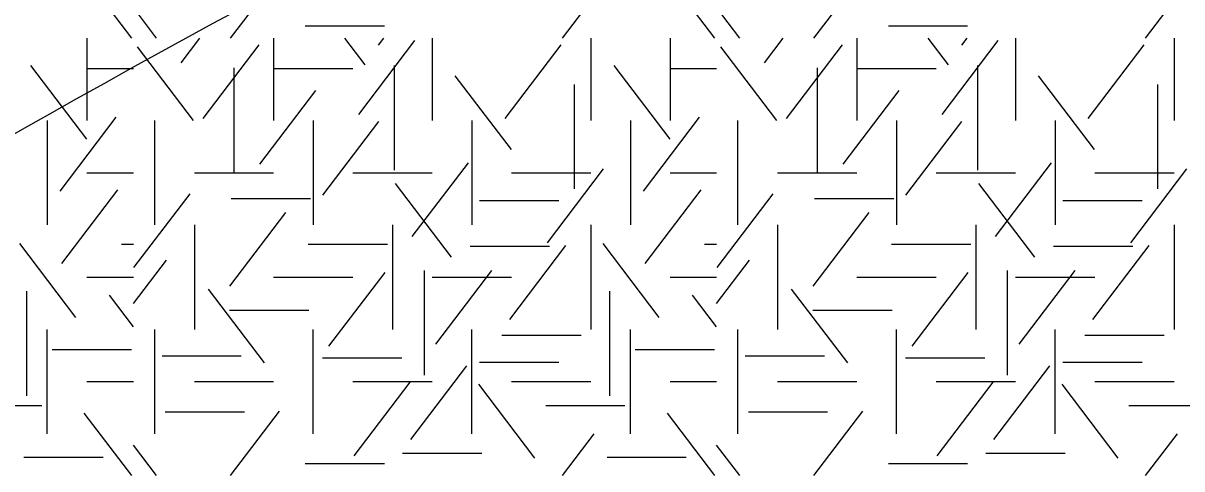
# Model space of a CAD drawing. Extents: x 419101 to 420177, y 4451541 to 4452254.
# Drawn here: x 419911.55 to 419931.17, y 4451581.23 to 4451588.77 of the extents above; entities that cross this region are included whole.
import ezdxf

# ---------------------------------------------------------------- set-up
doc = ezdxf.new("R2010")
doc.units = 0
doc.layers.add('3_HALİHAZIR', color=7, linetype='Continuous')
doc.layers.add('Level 41', color=7, linetype='Continuous')

msp = doc.modelspace()

# ---------------------------------------------------------------- linework, layer by layer
at = {"layer": '3_HALİHAZIR'}
for points in [[(419830.585, 4451569.182), (419835.774, 4451573.831), (419840.974, 4451578.331), (419857.814, 4451590.841), (419892.084, 4451597.601), (419927.345, 4451605.321), (419938.763, 4451608.51), (419942.048, 4451608.213)], [(419823.158, 4451549.789), (419823.164, 4451549.79), (419829.854, 4451552.83), (419838.324, 4451557.73), (419864.054, 4451568.471), (419874.464, 4451571.841), (419888.954, 4451576.141), (419895.924, 4451578.691), (419906.074, 4451583.863), (419936.516, 4451595.874), (419942.649, 4451595.582)]]:
    msp.add_spline(points, degree=3, dxfattribs=at)
at = {"layer": 'Level 41'}
for p, q in [((419913.385, 4451588.519), (419912.583, 4451589.575)), ((419915.061, 4451588.519), (419915.89, 4451589.61)), ((419923.264, 4451588.519), (419922.462, 4451589.575)), ((419924.94, 4451588.519), (419925.769, 4451589.61)), ((419920.681, 4451588.519), (419921.218, 4451589.225)), ((419930.56, 4451588.519), (419931.097, 4451589.225)), ((419913.808, 4451588.519), (419913.414, 4451589.037)), ((419923.687, 4451588.519), (419923.293, 4451589.037)), ((419916.323, 4451588.725), (419917.666, 4451588.725)), ((419926.202, 4451588.725), (419927.545, 4451588.725)), ((419912.626, 4451588.519), (419912.626, 4451587.121)), ((419912.626, 4451588.519), (419912.626, 4451587.121)), ((419914.224, 4451588.102), (419914.541, 4451588.519)), ((419914.595, 4451587.156), (419915.544, 4451588.406)), ((419915.79, 4451588.519), (419915.79, 4451587.121)), ((419917.339, 4451588.067), (419916.995, 4451588.519)), ((419917.232, 4451587.225), (419918.182, 4451588.475)), ((419917.565, 4451588.399), (419917.656, 4451588.519)), ((419918.476, 4451588.519), (419918.476, 4451587.121)), ((419919.709, 4451587.156), (419920.658, 4451588.406)), ((419921.162, 4451588.519), (419921.162, 4451587.121)), ((419922.505, 4451588.519), (419922.505, 4451587.121)), ((419922.505, 4451588.519), (419922.505, 4451587.121)), ((419924.103, 4451588.102), (419924.42, 4451588.519)), ((419924.474, 4451587.156), (419925.423, 4451588.406)), ((419925.669, 4451588.519), (419925.669, 4451587.121)), ((419927.218, 4451588.067), (419926.874, 4451588.519)), ((419927.111, 4451587.225), (419928.061, 4451588.475)), ((419927.444, 4451588.399), (419927.535, 4451588.519)), ((419928.355, 4451588.519), (419928.355, 4451587.121)), ((419929.588, 4451587.156), (419930.537, 4451588.406)), ((419931.041, 4451588.519), (419931.041, 4451587.121)), ((419914.435, 4451587.121), (419913.486, 4451588.371)), ((419924.314, 4451587.121), (419923.365, 4451588.371)), ((419912.627, 4451586.805), (419911.678, 4451588.054)), ((419912.626, 4451588.005), (419913.414, 4451588.005)), ((419915.115, 4451588.017), (419915.115, 4451586.25)), ((419915.79, 4451588.005), (419917.133, 4451588.005)), ((419917.832, 4451588.052), (419917.832, 4451586.285)), ((419922.506, 4451586.805), (419921.557, 4451588.054)), ((419922.505, 4451588.005), (419923.293, 4451588.005)), ((419924.994, 4451588.017), (419924.994, 4451586.25)), ((419925.669, 4451588.005), (419927.012, 4451588.005)), ((419927.711, 4451588.052), (419927.711, 4451586.285)), ((419919.816, 4451586.63), (419918.867, 4451587.879)), ((419929.695, 4451586.63), (419928.746, 4451587.879)), ((419915.555, 4451586.384), (419916.504, 4451587.634)), ((419920.88, 4451587.731), (419920.88, 4451585.964)), ((419925.434, 4451586.384), (419926.383, 4451587.634)), ((419930.759, 4451587.731), (419930.759, 4451585.964)), ((419911.955, 4451587.121), (419911.955, 4451585.354)), ((419911.955, 4451587.121), (419911.955, 4451585.354)), ((419912.175, 4451585.928), (419913.124, 4451587.178)), ((419913.776, 4451585.354), (419913.776, 4451587.121)), ((419916.462, 4451587.121), (419916.462, 4451585.354)), ((419916.621, 4451585.859), (419917.57, 4451587.109)), ((419919.148, 4451587.121), (419919.148, 4451585.354)), ((419921.834, 4451587.121), (419921.834, 4451585.354)), ((419921.834, 4451587.121), (419921.834, 4451585.354)), ((419922.054, 4451585.928), (419923.003, 4451587.178)), ((419923.655, 4451585.354), (419923.655, 4451587.121)), ((419926.341, 4451587.121), (419926.341, 4451585.354)), ((419926.5, 4451585.859), (419927.449, 4451587.109)), ((419929.027, 4451587.121), (419929.027, 4451585.354)), ((419912.626, 4451586.237), (419913.414, 4451586.237)), ((419914.447, 4451586.237), (419915.79, 4451586.237)), ((419917.133, 4451586.237), (419918.476, 4451586.237)), ((419918.138, 4451585.158), (419919.089, 4451586.407)), ((419919.819, 4451586.237), (419921.162, 4451586.237)), ((419920.429, 4451585.053), (419921.378, 4451586.303)), ((419922.505, 4451586.237), (419923.293, 4451586.237)), ((419924.326, 4451586.237), (419925.669, 4451586.237)), ((419927.012, 4451586.237), (419928.355, 4451586.237)), ((419928.017, 4451585.158), (419928.968, 4451586.407)), ((419929.698, 4451586.237), (419931.041, 4451586.237)), ((419930.308, 4451585.053), (419931.257, 4451586.303)), ((419918.804, 4451584.808), (419917.854, 4451586.057)), ((419928.683, 4451584.808), (419927.733, 4451586.057)), ((419912.201, 4451584.702), (419913.151, 4451585.951)), ((419913.424, 4451584.633), (419914.373, 4451585.882)), ((419922.08, 4451584.702), (419923.03, 4451585.951)), ((419923.303, 4451584.633), (419924.252, 4451585.882)), ((419915.071, 4451585.803), (419916.414, 4451585.803)), ((419919.279, 4451585.767), (419920.622, 4451585.767)), ((419924.95, 4451585.803), (419926.293, 4451585.803)), ((419929.158, 4451585.767), (419930.501, 4451585.767)), ((419915.049, 4451584.316), (419915.998, 4451585.566)), ((419924.928, 4451584.316), (419925.877, 4451585.566)), ((419914.447, 4451585.354), (419914.447, 4451583.587)), ((419917.805, 4451585.354), (419917.805, 4451583.587)), ((419921.162, 4451585.354), (419921.162, 4451583.587)), ((419924.326, 4451585.354), (419924.326, 4451583.587)), ((419927.684, 4451585.354), (419927.684, 4451583.587)), ((419931.041, 4451585.354), (419931.041, 4451583.587)), ((419912.44, 4451583.79), (419911.491, 4451585.039)), ((419913.21, 4451585.03), (419913.414, 4451585.03)), ((419916.377, 4451585.03), (419917.72, 4451585.03)), ((419919.119, 4451584.997), (419920.462, 4451584.997)), ((419919.789, 4451583.756), (419920.739, 4451585.006)), ((419922.319, 4451583.79), (419921.37, 4451585.039)), ((419923.089, 4451585.03), (419923.293, 4451585.03)), ((419926.256, 4451585.03), (419927.599, 4451585.03)), ((419928.998, 4451584.997), (419930.341, 4451584.997)), ((419929.668, 4451583.756), (419930.618, 4451585.006)), ((419913.414, 4451584.024), (419913.973, 4451584.76)), ((419923.293, 4451584.024), (419923.852, 4451584.76)), ((419912.626, 4451584.47), (419913.414, 4451584.47)), ((419915.79, 4451584.47), (419917.133, 4451584.47)), ((419916.726, 4451583.3), (419917.676, 4451584.55)), ((419918.337, 4451584.582), (419918.337, 4451582.814)), ((419918.476, 4451584.47), (419919.819, 4451584.47)), ((419918.537, 4451583.336), (419919.486, 4451584.585)), ((419922.505, 4451584.47), (419923.293, 4451584.47)), ((419925.669, 4451584.47), (419927.012, 4451584.47)), ((419926.605, 4451583.3), (419927.555, 4451584.55)), ((419928.216, 4451584.582), (419928.216, 4451582.814)), ((419928.355, 4451584.47), (419929.698, 4451584.47)), ((419928.416, 4451583.336), (419929.365, 4451584.585)), ((419915.634, 4451583.019), (419914.685, 4451584.269)), ((419925.513, 4451583.019), (419924.564, 4451584.269)), ((419911.601, 4451584.232), (419911.601, 4451582.464)), ((419913.414, 4451583.63), (419913.008, 4451584.164)), ((419921.48, 4451584.232), (419921.48, 4451582.464)), ((419923.293, 4451583.63), (419922.887, 4451584.164)), ((419915.044, 4451583.91), (419916.387, 4451583.91)), ((419924.923, 4451583.91), (419926.266, 4451583.91)), ((419911.955, 4451581.819), (419911.955, 4451583.587)), ((419913.776, 4451581.819), (419913.776, 4451583.587)), ((419916.462, 4451581.819), (419916.462, 4451583.587)), ((419919.148, 4451581.819), (419919.148, 4451583.587)), ((419919.653, 4451583.489), (419920.996, 4451583.489)), ((419921.834, 4451581.819), (419921.834, 4451583.587)), ((419923.655, 4451581.819), (419923.655, 4451583.587)), ((419926.341, 4451581.819), (419926.341, 4451583.587)), ((419929.027, 4451581.819), (419929.027, 4451583.587)), ((419929.532, 4451583.489), (419930.875, 4451583.489)), ((419912.037, 4451583.244), (419913.38, 4451583.244)), ((419913.899, 4451583.138), (419915.242, 4451583.138)), ((419916.616, 4451583.104), (419917.959, 4451583.104)), ((419921.916, 4451583.244), (419923.259, 4451583.244)), ((419923.778, 4451583.138), (419925.121, 4451583.138)), ((419926.495, 4451583.104), (419927.838, 4451583.104)), ((419918.112, 4451581.722), (419919.061, 4451582.972)), ((419919.279, 4451583.033), (419920.622, 4451583.033)), ((419927.991, 4451581.722), (419928.94, 4451582.972)), ((419929.158, 4451583.033), (419930.501, 4451583.033)), ((419912.626, 4451582.703), (419913.414, 4451582.703)), ((419914.447, 4451582.703), (419915.79, 4451582.703)), ((419917.133, 4451582.703), (419918.476, 4451582.703)), ((419919.819, 4451582.703), (419921.162, 4451582.703)), ((419922.505, 4451582.703), (419923.293, 4451582.703)), ((419924.326, 4451582.703), (419925.669, 4451582.703)), ((419927.012, 4451582.703), (419928.355, 4451582.703)), ((419929.698, 4451582.703), (419931.041, 4451582.703)), ((419917.152, 4451581.443), (419918.101, 4451582.692)), ((419920.215, 4451581.408), (419919.265, 4451582.657)), ((419927.031, 4451581.443), (419927.98, 4451582.692)), ((419930.094, 4451581.408), (419929.144, 4451582.657)), ((419910.519, 4451582.296), (419911.862, 4451582.296)), ((419913.385, 4451581.11), (419912.583, 4451582.166)), ((419913.953, 4451582.192), (419915.295, 4451582.192)), ((419915.061, 4451581.11), (419915.89, 4451582.201)), ((419920.398, 4451582.296), (419921.741, 4451582.296)), ((419923.264, 4451581.11), (419922.462, 4451582.166)), ((419923.832, 4451582.192), (419925.174, 4451582.192)), ((419924.94, 4451581.11), (419925.769, 4451582.201)), ((419930.277, 4451582.296), (419931.62, 4451582.296)), ((419920.681, 4451581.11), (419921.218, 4451581.816)), ((419930.56, 4451581.11), (419931.097, 4451581.816)), ((419913.808, 4451581.11), (419913.414, 4451581.628)), ((419923.687, 4451581.11), (419923.293, 4451581.628)), ((419911.558, 4451581.422), (419912.901, 4451581.422)), ((419917.975, 4451581.491), (419919.318, 4451581.491)), ((419921.437, 4451581.422), (419922.78, 4451581.422)), ((419927.854, 4451581.491), (419929.197, 4451581.491)), ((419916.323, 4451581.316), (419917.666, 4451581.316)), ((419926.202, 4451581.316), (419927.545, 4451581.316))]:
    msp.add_line(p, q, dxfattribs=at)

doc.saveas('drawing.dxf')
